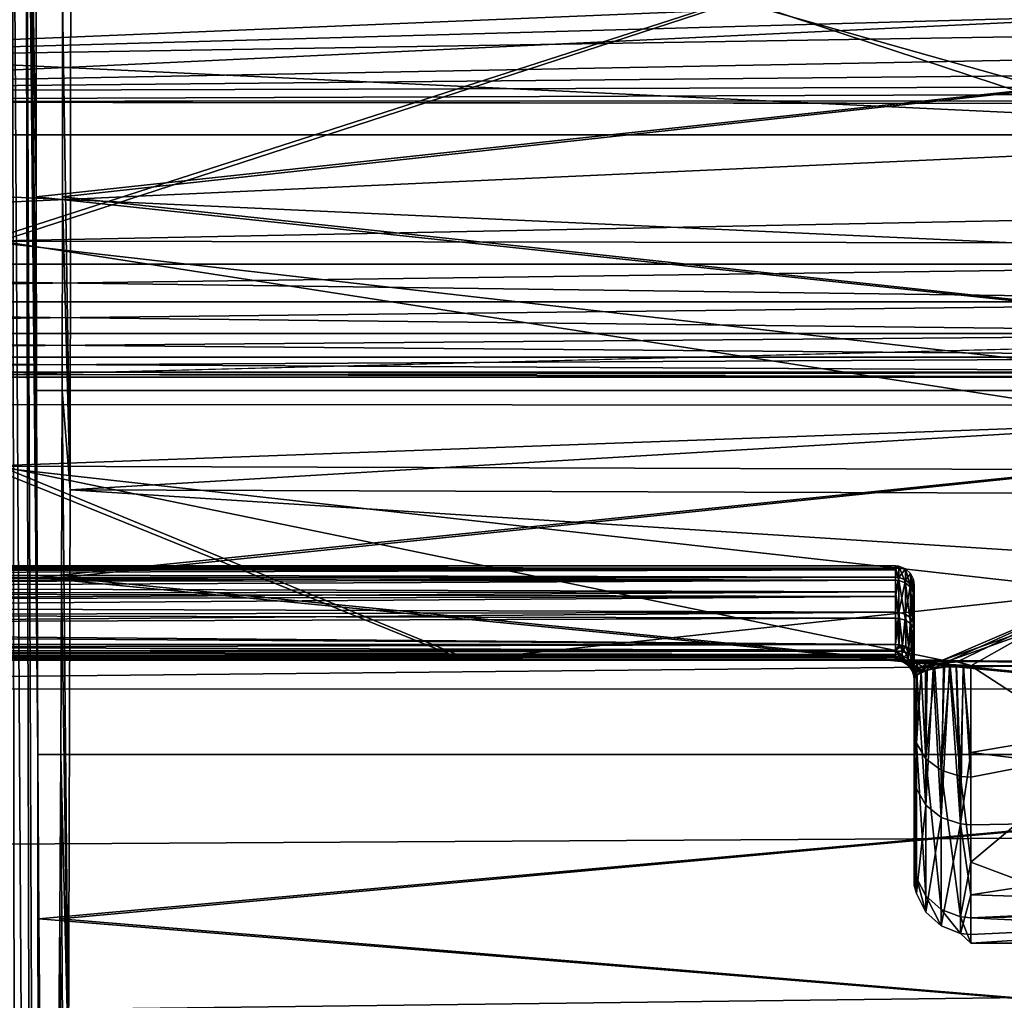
# Model space of a CAD drawing. Extents: x -183 to 183, y -433 to 13.
# Tile 443 of 656: x -133.74 to -128.52, y -5.3 to -0.1. Entities that reach past the tile are written whole.
import ezdxf

# ---------------------------------------------------------------- set-up
doc = ezdxf.new("R2010")
doc.units = 0
doc.layers.add('LAYER1', color=7, linetype='CONTINUOUS')

msp = doc.modelspace()

# ---------------------------------------------------------------- meshes
at = {"layer": 'LAYER1', "color": 3}
mesh = msp.add_polyface(dxfattribs=at)
corners = [(-138.0203, -0.5384, 36.8197), (-79.1261, -0.5978, 36.5474), (-79.9897, -0.5172, 36.4785), (-80.8174, -0.3221, 36.3043), (-81.7284, 0.0502, 35.9671), (-82.5144, 0.5515, 35.5082), (-83.16, 1.1693, 34.9368), (-83.6266, 1.8647, 34.2866), (-83.8894, 2.5711, 33.6188), (-83.976, 3.2196, 32.9987), (-84.0794, 9.1175, 27.0749), (-84.158, 13.219, 22.5723), (-133.6144, 13.219, 22.5723), (-133.6571, 8.9482, 27.464), (-133.7106, 2.9012, 33.6103), (-133.7809, 2.3159, 34.1669), (-133.9891, 1.7306, 34.7183), (-134.4182, 1.0658, 35.3387), (-135.026, 0.4796, 35.8809), (-135.7756, 0.0096, 36.313), (-136.6449, -0.3278, 36.6227), (-137.4192, -0.4893, 36.7724)]
mesh.append_faces([[corners[k] for k in face] for face in [(1, 2, 0), (0, 2, 3), (21, 3, 4), (5, 21, 4), (5, 20, 21), (5, 6, 20), (20, 6, 7), (19, 7, 8), (9, 19, 8), (9, 18, 19), (9, 17, 18), (9, 16, 17), (9, 15, 16), (9, 14, 15), (9, 10, 14), (14, 10, 13), (13, 10, 11), (12, 13, 11), (19, 20, 7), (21, 0, 3)]])
mesh = msp.add_polyface(dxfattribs=at)
corners = [(-133.6105, -14.2483, 22.1165), (-133.6129, -14.3123, 22.3918), (-133.6149, -14.406, 22.6221), (-133.6166, -14.5533, 22.8235), (-133.618, -14.7429, 22.9863), (-133.6196, -15.0756, 23.1669), (-133.6206, -15.4002, 23.2809), (-133.6273, -15.5436, 24.0545), (-133.6346, -15.7771, 24.8919), (-133.7106, 2.9012, 33.6103), (-133.6571, 8.9482, 27.464), (-133.6144, 13.219, 22.5723), (-133.5759, 13.0164, 18.1519), (-133.5513, 12.4713, 15.3304), (-133.5257, 11.1915, 12.3856), (-133.5035, 9.2289, 9.8443), (-133.4862, 6.7032, 7.8615), (-133.4749, 3.7686, 6.5583), (-133.4701, 0.6041, 6.0141), (-133.4723, -2.5972, 6.2621), (-133.4812, -5.6401, 7.2873), (-133.4964, -8.339, 9.027), (-133.5099, -9.8985, 10.5729), (-133.5309, -11.6721, 12.984), (-133.5568, -12.6865, 15.9566), (-133.5833, 8, 19), (-133.6013, 7.7274, 21.0706), (-133.6182, 6.9282, 23), (-133.6326, 5.6569, 24.6569), (-133.6386, 4.8701, 25.3468), (-133.6437, 4, 25.9282), (-133.6477, 3.0615, 26.391), (-133.6507, 2.0706, 26.7274), (-133.6524, 1.0442, 26.9316), (-133.653, 0, 27), (-133.6524, -1.0442, 26.9316), (-133.6507, -2.0706, 26.7274), (-133.6477, -3.0615, 26.391), (-133.6437, -4, 25.9282), (-133.6386, -4.8701, 25.3468), (-133.6326, -5.6569, 24.6569), (-133.6182, -6.9282, 23), (-133.6013, -7.7274, 21.0706), (-133.5833, -8, 19), (-133.5652, -7.7274, 16.9294), (-133.5484, -6.9282, 15), (-133.534, -5.6569, 13.3431), (-133.528, -4.8701, 12.6532), (-133.5229, -4, 12.0718), (-133.5189, -3.0615, 11.609), (-133.516, -2.0706, 11.2726), (-133.5142, -1.0442, 11.0684), (-133.5136, 0, 11), (-133.5142, 1.0442, 11.0684), (-133.516, 2.0706, 11.2726), (-133.5189, 3.0615, 11.609), (-133.5229, 4, 12.0718), (-133.528, 4.8701, 12.6532), (-133.534, 5.6569, 13.3431), (-133.5484, 6.9282, 15), (-133.5652, 7.7274, 16.9294)]
mesh.append_faces([[corners[k] for k in face] for face in [(1, 41, 0), (1, 2, 41), (41, 2, 3), (8, 3, 4), (7, 4, 5), (6, 7, 5), (7, 8, 4), (36, 37, 9), (35, 9, 34), (35, 36, 9), (29, 30, 10), (28, 10, 27), (28, 29, 10), (10, 11, 27), (27, 11, 26), (26, 11, 25), (25, 11, 12), (60, 12, 13), (59, 13, 14), (58, 14, 15), (57, 15, 16), (56, 16, 55), (56, 57, 16), (16, 17, 55), (55, 17, 54), (54, 17, 53), (53, 17, 18), (52, 18, 19), (51, 19, 50), (51, 52, 19), (19, 20, 50), (50, 20, 49), (49, 20, 48), (48, 20, 21), (47, 21, 46), (47, 48, 21), (21, 22, 46), (46, 22, 45), (45, 22, 23), (24, 45, 23), (24, 44, 45), (24, 43, 44), (24, 0, 43), (43, 0, 42), (42, 0, 41), (30, 31, 10), (10, 31, 9), (9, 31, 32), (33, 9, 32), (33, 34, 9), (37, 38, 9), (9, 38, 8), (8, 38, 39), (40, 8, 39), (40, 41, 8), (8, 41, 3), (52, 53, 18), (57, 58, 15), (58, 59, 14), (59, 60, 13), (60, 25, 12)]])
mesh = msp.add_polyface(dxfattribs=at)
corners = [(-84.2844, 12.4713, 15.3304), (-84.3358, 11.1915, 12.3856), (-84.3802, 9.2289, 9.8443), (-84.4148, 6.7032, 7.8615), (-84.4375, 3.7686, 6.5583), (-84.447, 0.6041, 6.0141), (-84.4427, -2.5972, 6.2621), (-84.4248, -5.6401, 7.2873), (-84.3944, -8.339, 9.027), (-133.4964, -8.339, 9.027), (-133.4812, -5.6401, 7.2873), (-133.4723, -2.5972, 6.2621), (-133.4701, 0.6041, 6.0141), (-133.4749, 3.7686, 6.5583), (-133.4862, 6.7032, 7.8615), (-133.5035, 9.2289, 9.8443), (-133.5257, 11.1915, 12.3856), (-133.5513, 12.4713, 15.3304), (-90.5, 10.1625, 10.893), (-95.7, 10.1625, 10.893), (-95.7, 8.4998, 9.1637), (-95.7, 6.5477, 7.7694), (-95.7, 4.3726, 6.7574), (-95.7, 2.0486, 6.1624), (-95.7, -0.3452, 6.0046), (-95.7, -2.7272, 6.2893), (-95.7, -5.0164, 7.0069), (-95.7, -5.3753, 7.1634), (-90.5, -5.3762, 7.1638), (-90.5, -3.1103, 6.3776), (-90.5, -0.7379, 6.021), (-90.5, 1.6595, 6.1064), (-90.5, 4.0005, 6.6308), (-90.5, 6.2052, 7.5765), (-90.5, 8.1986, 8.9112), (-90.5, 9.9128, 10.5895)]
mesh.append_faces([[corners[k] for k in face] for face in [(17, 0, 16), (16, 0, 1), (19, 1, 18), (19, 16, 1), (19, 15, 16), (19, 20, 15), (15, 20, 14), (14, 20, 21), (22, 14, 21), (22, 13, 14), (22, 23, 13), (13, 23, 12), (12, 23, 24), (11, 24, 25), (26, 11, 25), (26, 10, 11), (26, 27, 10), (10, 27, 9), (9, 27, 8), (8, 27, 7), (7, 27, 28), (29, 7, 28), (29, 6, 7), (29, 30, 6), (6, 30, 5), (5, 30, 31), (4, 31, 32), (33, 4, 32), (33, 3, 4), (33, 34, 3), (3, 34, 2), (2, 34, 35), (18, 2, 35), (18, 1, 2), (4, 5, 31), (11, 12, 24)]])
mesh = msp.add_polyface(dxfattribs=at)
corners = [(-124, -8, 19), (-133.5833, -8, 19), (-133.6013, -7.7274, 21.0706), (-133.6182, -6.9282, 23), (-133.6326, -5.6569, 24.6569), (-133.6386, -4.8701, 25.3468), (-133.6437, -4, 25.9282), (-133.6477, -3.0615, 26.391), (-133.6507, -2.0706, 26.7274), (-133.6524, -1.0442, 26.9316), (-133.653, 0, 27), (-133.6524, 1.0442, 26.9316), (-133.6507, 2.0706, 26.7274), (-133.6477, 3.0615, 26.391), (-133.6437, 4, 25.9282), (-133.6386, 4.8701, 25.3468), (-133.6326, 5.6569, 24.6569), (-133.6182, 6.9282, 23), (-133.6013, 7.7274, 21.0706), (-133.5833, 8, 19), (-124, 8, 19), (-124, 7.7274, 21.0706), (-124, 6.9282, 23), (-124, 5.6569, 24.6569), (-124, 4, 25.9282), (-124, 2.0706, 26.7274), (-124, 0, 27), (-124, -2.0706, 26.7274), (-124, -4, 25.9282), (-124, -5.6569, 24.6569), (-124, -6.9282, 23), (-124, -7.7274, 21.0706)]
mesh.append_faces([[corners[k] for k in face] for face in [(1, 2, 0), (0, 2, 31), (31, 2, 30), (30, 2, 3), (4, 30, 3), (4, 29, 30), (4, 5, 29), (29, 5, 28), (28, 5, 6), (7, 28, 6), (7, 27, 28), (7, 8, 27), (27, 8, 9), (26, 9, 10), (11, 26, 10), (11, 25, 26), (11, 12, 25), (25, 12, 13), (24, 13, 14), (15, 24, 14), (15, 23, 24), (15, 16, 23), (23, 16, 17), (22, 17, 18), (21, 18, 19), (20, 21, 19), (21, 22, 18), (22, 23, 17), (24, 25, 13), (26, 27, 9)]])
mesh = msp.add_polyface(dxfattribs=at)
corners = [(-124, 8, 19), (-133.5833, 8, 19), (-133.5652, 7.7274, 16.9294), (-133.5484, 6.9282, 15), (-133.534, 5.6569, 13.3431), (-133.528, 4.8701, 12.6532), (-133.5229, 4, 12.0718), (-133.5189, 3.0615, 11.609), (-133.516, 2.0706, 11.2726), (-133.5142, 1.0442, 11.0684), (-133.5136, 0, 11), (-133.5142, -1.0442, 11.0684), (-133.516, -2.0706, 11.2726), (-133.5189, -3.0615, 11.609), (-133.5229, -4, 12.0718), (-133.528, -4.8701, 12.6532), (-133.534, -5.6569, 13.3431), (-133.5484, -6.9282, 15), (-133.5652, -7.7274, 16.9294), (-133.5833, -8, 19), (-124, -8, 19), (-124, -7.7274, 16.9294), (-124, -6.9282, 15), (-124, -5.6569, 13.3431), (-124, -4, 12.0718), (-124, -2.0706, 11.2726), (-124, 0, 11), (-124, 2.0706, 11.2726), (-124, 4, 12.0718), (-124, 5.6569, 13.3431), (-124, 6.9282, 15), (-124, 7.7274, 16.9294)]
mesh.append_faces([[corners[k] for k in face] for face in [(0, 1, 31), (31, 1, 2), (3, 31, 2), (3, 30, 31), (3, 4, 30), (30, 4, 29), (29, 4, 5), (28, 5, 6), (7, 28, 6), (7, 27, 28), (7, 8, 27), (27, 8, 9), (26, 9, 10), (11, 26, 10), (11, 25, 26), (11, 12, 25), (25, 12, 13), (24, 13, 14), (15, 24, 14), (15, 23, 24), (15, 16, 23), (23, 16, 17), (22, 17, 21), (22, 23, 17), (17, 18, 21), (21, 18, 19), (20, 21, 19), (24, 25, 13), (26, 27, 9), (28, 29, 5)]])
mesh = msp.add_polyface(dxfattribs=at)
corners = [(-133.6346, -15.7771, 24.8919), (-133.6667, -15.984, 25.3497), (-133.7557, -16.2437, 25.7865), (-133.9161, -16.5797, 26.2242), (-134.2381, -17.12, 26.7497), (-134.7056, -17.7866, 27.2039), (-134.9609, -18.12, 27.3721), (-135.6272, -18.9283, 27.6498), (-136.444, -19.8358, 27.7723), (-136.5945, -19.9954, 27.7747), (-138.1124, -21.4978, 27.5122), (-138.1823, -0.5391, 36.8232), (-138.0203, -0.5384, 36.8197), (-137.4192, -0.4893, 36.7724), (-136.6449, -0.3278, 36.6227), (-135.7756, 0.0096, 36.313), (-135.026, 0.4796, 35.8809), (-134.4182, 1.0658, 35.3387), (-133.9891, 1.7306, 34.7183), (-133.7809, 2.3159, 34.1669), (-133.7106, 2.9012, 33.6103)]
mesh.append_faces([[corners[k] for k in face] for face in [(0, 1, 20), (20, 1, 19), (19, 1, 2), (18, 2, 3), (4, 18, 3), (4, 17, 18), (4, 5, 17), (17, 5, 16), (16, 5, 6), (7, 16, 6), (7, 15, 16), (7, 8, 15), (15, 8, 14), (14, 8, 9), (13, 9, 10), (12, 10, 11), (12, 13, 10), (13, 14, 9), (18, 19, 2)]])
mesh = msp.add_polyface(dxfattribs=at)
corners = [(-127.05, -21.0404, 22.2818), (-129.4757, -20.9009, 22.3321), (-130.6623, -20.6513, 22.4203), (-131.8012, -20.2512, 22.5611), (-132.943, -19.6435, 22.7806), (-133.9564, -18.8611, 23.0656), (-134.8109, -17.9278, 23.4114), (-135.48, -16.8718, 23.8094), (-135.9264, -15.8293, 24.2131), (-136.2137, -14.7416, 24.6418), (-136.4053, -12.5197, 25.5451), (-136.463, 1.3487, 32.1076), (-138.7676, 1.3487, 32.1076), (-143.5071, 1.0462, 31.9468), (-145.7845, 0.446, 31.6302), (-147.895, -0.5247, 31.1247), (-149.8339, -1.8597, 30.4437), (-151.5272, -3.4468, 29.654), (-154.3308, -7.0772, 27.9276), (-165.7043, -27.452, 20.1787), (-167.5624, -31.6781, 18.9452), (-172.1877, -44.3194, 15.9239), (-175.6574, -57.489, 13.7124), (-176.0064, -59.1571, 13.4916), (-178.3225, -73.5947, 12.0579), (-179.5887, -88.2146, 11.3086), (-180.2923, -117.526, 10.992), (-177.8181, -117.526, 10.992), (-171.0494, -98.6338, 11.077), (-161.059, -82.466, 11.5334), (-148.1684, -68.7648, 12.4573), (-132.5752, -57.4747, 13.7158), (-112.7364, -47.8908, 15.2364), (-90.1942, -40.9717, 16.6319), (-65.232, -36.4138, 17.7003), (-38.0146, -33.7353, 18.3866), (0, -32.4706, 18.7269), (38.0147, -33.7342, 18.3877), (63.9334, -36.2405, 17.7434), (87.8191, -40.4201, 16.7546), (109.9258, -46.8359, 15.4326), (129.536, -55.7204, 13.9599), (132.5702, -57.4717, 13.7162), (146.3838, -67.2389, 12.5986), (160.253, -81.4341, 11.5829), (170.9174, -98.3621, 11.0806), (177.8181, -117.526, 10.992), (180.2924, -117.526, 10.992), (179.5715, -87.9242, 11.3181), (176.0065, -59.1572, 13.4925), (175.6569, -57.4865, 13.7127), (172.1768, -44.2845, 15.9309), (167.5354, -31.6139, 18.9631), (165.7, -27.4425, 20.1816), (154.3307, -7.0776, 27.9287), (151.5271, -3.4467, 29.654), (149.8339, -1.8597, 30.4437), (147.895, -0.5249, 31.125), (145.7847, 0.4459, 31.6302), (143.5074, 1.0461, 31.9468), (138.7676, 1.3705, 32.1192), (136.463, 1.3705, 32.1192), (136.4053, -12.5203, 25.5466), (136.2137, -14.7416, 24.6418), (135.9264, -15.8293, 24.2131), (135.48, -16.8725, 23.8111), (134.8109, -17.9278, 23.4114), (133.9564, -18.8611, 23.0656), (132.943, -19.6435, 22.7806), (131.8012, -20.2519, 22.563), (130.6623, -20.6513, 22.4203), (129.4757, -20.9009, 22.3321), (127.05, -21.0411, 22.2837), (0, -21.0406, 22.2829)]
mesh.append_faces([[corners[k] for k in face] for face in [(73, 0, 19), (53, 19, 36), (37, 53, 36), (37, 38, 53), (53, 38, 39), (40, 53, 39), (40, 41, 53), (53, 41, 42), (50, 42, 43), (44, 50, 43), (44, 45, 50), (50, 45, 46), (49, 46, 48), (49, 50, 46), (0, 1, 19), (19, 1, 2), (3, 19, 2), (3, 4, 19), (19, 4, 5), (6, 19, 5), (6, 7, 19), (19, 7, 18), (18, 7, 17), (17, 7, 16), (16, 7, 8), (15, 8, 14), (15, 16, 8), (14, 8, 13), (13, 8, 9), (12, 9, 10), (11, 12, 10), (12, 13, 9), (20, 31, 19), (20, 21, 31), (31, 21, 22), (30, 22, 29), (30, 31, 22), (23, 27, 22), (23, 24, 27), (27, 24, 25), (26, 27, 25), (27, 28, 22), (22, 28, 29), (31, 32, 19), (19, 32, 33), (34, 19, 33), (34, 35, 19), (19, 35, 36), (46, 47, 48), (51, 52, 50), (50, 52, 53), (42, 50, 53), (54, 65, 53), (54, 55, 65), (65, 55, 64), (64, 55, 56), (57, 64, 56), (57, 58, 64), (64, 58, 59), (63, 59, 60), (62, 60, 61), (62, 63, 60), (63, 64, 59), (65, 66, 53), (53, 66, 67), (68, 53, 67), (68, 69, 53), (53, 69, 70), (71, 53, 70), (71, 72, 53), (53, 72, 73), (19, 53, 73)]])
mesh = msp.add_polyface(dxfattribs=at)
corners = [(-126, -1.4, 22.2078), (-141, -1.4, 22.2078), (-141, -0.7151, 22.4262), (-141, 0, 22.5), (-141, 0.7151, 22.4262), (-141, 1.4, 22.2078), (-126, 1.4, 22.2078), (-126, 0.7151, 22.4262), (-126, 0, 22.5), (-126, -0.7151, 22.4262)]
mesh.append_faces([[corners[k] for k in face] for face in [(0, 1, 9), (9, 1, 2), (3, 9, 2), (3, 8, 9), (3, 4, 8), (8, 4, 7), (7, 4, 6), (6, 4, 5)]])
mesh = msp.add_polyface(dxfattribs=at)
corners = [(-141, -1.4, 15.7922), (-126, -1.4, 15.7922), (-126, -0.7151, 15.5738), (-126, 0, 15.5), (-126, 0.7151, 15.5738), (-126, 1.4, 15.7922), (-141, 1.4, 15.7922), (-141, 0.7151, 15.5738), (-141, 0, 15.5), (-141, -0.7151, 15.5738)]
mesh.append_faces([[corners[k] for k in face] for face in [(0, 1, 9), (9, 1, 2), (3, 9, 2), (3, 8, 9), (3, 4, 8), (8, 4, 7), (7, 4, 6), (6, 4, 5)]])
mesh = msp.add_polyface(dxfattribs=at)
corners = [(-133.9144, -3.5, 22.5707), (-131.3826, -3.5, 22.5707), (-128.8508, -3.5, 22.5707), (-128.8114, -3.502, 22.5688), (-128.7728, -3.5078, 22.5631), (-128.7, -3.5294, 22.5416), (-128.7, -4.1201, 21.8328), (-128.7, -4.5705, 21.0275), (-128.7, -4.8652, 20.1532), (-128.7, -5, 19), (-128.7, -4.9532, 18.3178), (-128.7, -4.7435, 17.4192), (-128.7, -4.3723, 16.5745), (-128.7, -3.9899, 15.9866), (-128.7, -3.5289, 15.4579), (-128.7728, -3.5076, 15.4367), (-128.8115, -3.5019, 15.4312), (-128.8508, -3.5, 15.4293), (-131.3515, -3.5, 15.4293), (-133.8522, -3.5, 15.4293), (-133.8454, -2.4711, 14.6533), (-133.8412, -1.278, 14.1661), (-133.8397, 0, 14), (-129.9199, 0, 14), (-126, 0, 14), (-126, -1.2917, 14.1697), (-126, -2.4958, 14.6674), (-126, -3.5304, 15.4593), (-126, -4.3253, 16.4916), (-126, -4.8265, 17.6942), (-126, -5, 18.9854), (-126, -4.834, 20.2777), (-127, -4.834, 20.2777), (-128, -4.834, 20.2777), (-128, -3.9837, 21.587), (-128, -3.1334, 22.8964), (-127, -3.1334, 22.8964), (-126, -3.1334, 22.8964), (-126, -2.1817, 23.4989), (-126, -1.1192, 23.8731), (-126, 0, 24), (-129.9634, 0, 24), (-133.9269, 0, 24), (-133.9254, -1.278, 23.8339), (-133.9212, -2.4711, 23.3467)]
mesh.append_faces([[corners[k] for k in face] for face in [(0, 1, 44), (44, 1, 35), (38, 35, 36), (37, 38, 36), (1, 2, 35), (35, 2, 3), (4, 35, 3), (4, 5, 35), (35, 5, 34), (34, 5, 6), (7, 34, 6), (7, 33, 34), (7, 8, 33), (33, 8, 32), (32, 8, 30), (31, 32, 30), (8, 9, 30), (30, 9, 29), (29, 9, 10), (11, 29, 10), (11, 28, 29), (11, 12, 28), (28, 12, 13), (27, 13, 14), (15, 27, 14), (15, 16, 27), (27, 16, 26), (26, 16, 17), (20, 17, 18), (19, 20, 18), (17, 20, 26), (26, 20, 21), (25, 21, 23), (24, 25, 23), (21, 22, 23), (25, 26, 21), (27, 28, 13), (40, 41, 39), (39, 41, 43), (38, 43, 44), (35, 38, 44), (41, 42, 43), (43, 38, 39)]])
mesh = msp.add_polyface(dxfattribs=at)
corners = [(0, -117.8713, 17.9971), (-91.9552, -117.6277, 17.4723), (-92.0425, -117.6277, 17.4713), (-182.8517, -117.7686, 15.9885), (-182.8504, -117.5258, 15.9885), (-182.3283, -91.319, 16.2319), (-182.1598, -88.0987, 16.3301), (-181.3621, -77.8109, 16.8163), (-179.5547, -64.3706, 17.9633), (-178.5092, -58.8884, 18.6379), (-176.6302, -50.9791, 19.8588), (-172.3115, -37.6167, 22.6854), (-169.0051, -29.7543, 24.8583), (-166.3219, -24.2617, 26.6249), (-159.0835, -11.9448, 31.4025), (-156.2464, -7.9906, 33.1926), (-154.1559, -5.6837, 34.2963), (-150.6957, -2.9719, 35.6418), (-148.2742, -1.7653, 36.2524), (-145.3105, -0.9068, 36.6829), (-139.9953, -0.5399, 36.8364), (-138.1823, -0.5391, 36.8232), (-138.1124, -21.4978, 27.5122), (-79.2571, -21.3737, 27.5772), (-78.9767, -0.6026, 36.5468), (0, -0.6647, 36.3909), (0, -15.3966, 29.8675), (0, -30.0295, 25.0313), (0, -59.1431, 19.4787), (0, -88.2806, 17.7855), (-91.539, -88.2101, 17.2979), (-89.5885, -59.0594, 19.0926), (-84.6774, -29.9118, 24.8543)]
mesh.append_faces([[corners[k] for k in face] for face in [(29, 0, 30), (31, 30, 8), (9, 31, 8), (9, 10, 31), (31, 10, 11), (32, 11, 12), (22, 12, 13), (14, 22, 13), (14, 21, 22), (14, 15, 21), (21, 15, 20), (20, 15, 16), (19, 16, 17), (18, 19, 17), (0, 1, 30), (30, 1, 2), (6, 2, 5), (6, 30, 2), (6, 7, 30), (30, 7, 8), (3, 4, 2), (2, 4, 5), (19, 20, 16), (12, 22, 32), (32, 22, 23), (27, 23, 26), (27, 32, 23), (27, 28, 32), (32, 28, 31), (11, 32, 31), (25, 26, 24), (24, 26, 23), (28, 29, 31), (31, 29, 30)]])
mesh = msp.add_polyface(dxfattribs=at)
corners = [(0, -0.6647, 36.3909), (-78.9767, -0.6026, 36.5468), (-79.1261, -0.5978, 36.5474), (-138.0203, -0.5384, 36.8197), (-138.1823, -0.5391, 36.8232), (-139.9953, -0.5399, 36.8364), (-139.9902, -2.1415, 38.2592), (0, -2.2273, 37.8524)]
mesh.append_faces([[corners[k] for k in face] for face in [(0, 1, 7), (7, 1, 6), (6, 1, 4), (5, 6, 4), (1, 2, 4), (4, 2, 3)]])
mesh = msp.add_polyface(dxfattribs=at)
corners = [(-126, -1.4, 15.7922), (-141, -1.4, 15.7922), (-141, -1.5999, 15.9086), (-141, -1.7677, 16.0679), (-141, -1.8944, 16.2614), (-141, -1.9732, 16.4789), (-141, -2, 16.7087), (-126, -2, 16.7087), (-126, -1.9732, 16.4789), (-126, -1.8944, 16.2614), (-126, -1.7677, 16.0679), (-126, -1.5999, 15.9086)]
mesh.append_faces([[corners[k] for k in face] for face in [(0, 1, 11), (11, 1, 2), (3, 11, 2), (3, 10, 11), (3, 4, 10), (10, 4, 9), (9, 4, 5), (8, 5, 7), (8, 9, 5), (5, 6, 7)]])
mesh = msp.add_polyface(dxfattribs=at)
corners = [(-126, -2, 21.2913), (-141, -2, 21.2913), (-141, -1.9732, 21.5211), (-141, -1.8944, 21.7386), (-141, -1.7677, 21.9321), (-141, -1.5999, 22.0914), (-141, -1.4, 22.2078), (-126, -1.4, 22.2078), (-126, -1.5999, 22.0914), (-126, -1.7677, 21.9321), (-126, -1.8944, 21.7386), (-126, -1.9732, 21.5211)]
mesh.append_faces([[corners[k] for k in face] for face in [(0, 1, 11), (11, 1, 2), (3, 11, 2), (3, 10, 11), (3, 4, 10), (10, 4, 9), (9, 4, 5), (8, 5, 7), (8, 9, 5), (5, 6, 7)]])
mesh = msp.add_polyface(dxfattribs=at)
corners = [(-126, -2, 16.7087), (-141, -2, 16.7087), (-141, -2, 21.2913), (-126, -2, 21.2913)]
mesh.append_faces([[corners[k] for k in face] for face in [(0, 1, 3), (3, 1, 2)]])
mesh = msp.add_polyface(dxfattribs=at)
corners = [(0, -2.2273, 37.8524), (-139.9902, -2.1415, 38.2592), (-139.9845, -3.6491, 39.396), (-139.9827, -4.5101, 39.7884), (-139.9819, -5.4295, 40.0128), (-139.982, -6.3753, 40.0524), (-139.9829, -7.3111, 39.9129), (-139.9865, -9.0721, 39.2316), (0, -9.1343, 38.9894), (0, -7.3571, 39.6281), (0, -6.4182, 39.7458), (0, -5.4736, 39.6839), (0, -4.5595, 39.4375), (0, -3.7079, 39.0247)]
mesh.append_faces([[corners[k] for k in face] for face in [(1, 2, 0), (0, 2, 13), (13, 2, 3), (4, 13, 3), (4, 12, 13), (4, 11, 12), (4, 5, 11), (11, 5, 6), (10, 6, 9), (10, 11, 6), (6, 7, 9), (9, 7, 8)]])
mesh = msp.add_polyface(dxfattribs=at)
corners = [(-140.95, -3.4167, 18.1878), (-129.1, -3.4167, 18.1878), (-129.1, -3.2774, 18.3088), (-129.1, -3.1626, 18.4533), (-129.1, -3.0765, 18.6165), (-129.1, -3.0217, 18.7927), (-129.1, -3.0003, 18.976), (-129.1, -3.0129, 19.1601), (-129.1, -3.0591, 19.3388), (-129.1, -3.1374, 19.5059), (-129.1, -3.2451, 19.6558), (-129.1, -3.4167, 19.8122), (-140.95, -3.4167, 19.8122), (-140.95, -3.3399, 19.7511), (-140.95, -3.2694, 19.6828), (-140.95, -3.206, 19.6079), (-140.95, -3.1502, 19.5272), (-140.95, -3.1027, 19.4413), (-140.95, -3.0637, 19.3513), (-140.95, -3.0338, 19.2578), (-140.95, -3.0132, 19.1619), (-140.95, -3.0021, 19.0644), (-140.95, -3.0006, 18.9662), (-140.95, -3.0087, 18.8684), (-140.95, -3.0264, 18.7719), (-140.95, -3.0534, 18.6776), (-140.95, -3.0896, 18.5863), (-140.95, -3.1345, 18.4991), (-140.95, -3.1878, 18.4167), (-140.95, -3.2489, 18.3399), (-140.95, -3.3172, 18.2694)]
mesh.append_faces([[corners[k] for k in face] for face in [(0, 1, 30), (30, 1, 2), (29, 2, 3), (28, 3, 27), (28, 29, 3), (3, 4, 27), (27, 4, 26), (26, 4, 25), (25, 4, 5), (24, 5, 23), (24, 25, 5), (5, 6, 23), (23, 6, 22), (22, 6, 21), (21, 6, 7), (20, 7, 19), (20, 21, 7), (7, 8, 19), (19, 8, 18), (18, 8, 17), (17, 8, 9), (16, 9, 15), (16, 17, 9), (9, 10, 15), (15, 10, 14), (14, 10, 13), (13, 10, 11), (12, 13, 11), (29, 30, 2)]])
mesh = msp.add_polyface(dxfattribs=at)
corners = [(-129, -3.475, 19.731), (-129.0019, -3.4636, 19.7469), (-129.0076, -3.4527, 19.7621), (-129.0169, -3.4426, 19.7761), (-129.0293, -3.4338, 19.7884), (-129.0444, -3.4265, 19.7985), (-129.0617, -3.4211, 19.806), (-129.0805, -3.4178, 19.8107), (-129.1, -3.4167, 19.8122), (-129.1, -3.2451, 19.6558), (-129.1, -3.1374, 19.5059), (-129.1, -3.0591, 19.3388), (-129.1, -3.0129, 19.1601), (-129.1, -3.0003, 18.976), (-129.1, -3.0217, 18.7927), (-129.1, -3.0765, 18.6165), (-129.1, -3.1626, 18.4533), (-129.1, -3.2774, 18.3088), (-129.1, -3.4167, 18.1878), (-129.0805, -3.4178, 18.1893), (-129.0617, -3.4211, 18.194), (-129.0444, -3.4265, 18.2015), (-129.0293, -3.4338, 18.2116), (-129.0169, -3.4426, 18.2239), (-129.0076, -3.4527, 18.2379), (-129.0019, -3.4636, 18.2531), (-129, -3.475, 18.269), (-129, -3.3496, 18.3779), (-129, -3.2464, 18.508), (-129, -3.1688, 18.6549), (-129, -3.1195, 18.8135), (-129, -3.1003, 18.9784), (-129, -3.1116, 19.1441), (-129, -3.1532, 19.3049), (-129, -3.2237, 19.4553), (-129, -3.3205, 19.5902), (-129.0816, -3.2463, 19.6547), (-129.0474, -3.2564, 19.646), (-129.0202, -3.2751, 19.6297), (-129.0038, -3.2999, 19.6082), (-129.0816, -3.0607, 19.3382), (-129.0474, -3.0732, 19.3337), (-129.0202, -3.0965, 19.3253), (-129.0038, -3.1275, 19.3142), (-129.0816, -3.002, 18.9761), (-129.0474, -3.0153, 18.9764), (-129.0202, -3.04, 18.977), (-129.0038, -3.0729, 18.9778), (-129.0816, -3.078, 18.6172), (-129.0474, -3.0903, 18.6223), (-129.0202, -3.1132, 18.6317), (-129.0038, -3.1435, 18.6444), (-129.0816, -3.2786, 18.31), (-129.0474, -3.2882, 18.3191), (-129.0202, -3.3061, 18.3362), (-129.0038, -3.3298, 18.359)]
mesh.append_faces([[corners[k] for k in face] for face in [(0, 1, 35), (35, 1, 39), (34, 39, 43), (33, 43, 32), (33, 34, 43), (1, 2, 39), (39, 2, 38), (43, 38, 42), (47, 42, 46), (51, 46, 50), (55, 50, 54), (24, 54, 23), (24, 55, 54), (24, 25, 55), (55, 25, 27), (28, 55, 27), (28, 51, 55), (28, 29, 51), (51, 29, 30), (47, 30, 31), (32, 47, 31), (32, 43, 47), (47, 43, 42), (2, 3, 38), (38, 3, 4), (37, 4, 5), (6, 37, 5), (6, 36, 37), (6, 7, 36), (36, 7, 8), (9, 36, 8), (9, 10, 36), (36, 10, 40), (41, 40, 45), (46, 45, 50), (46, 41, 45), (46, 42, 41), (41, 42, 37), (36, 41, 37), (36, 40, 41), (10, 11, 40), (40, 11, 12), (44, 12, 13), (14, 44, 13), (14, 48, 44), (14, 15, 48), (48, 15, 16), (52, 16, 17), (19, 17, 18), (19, 52, 17), (19, 20, 52), (52, 20, 53), (48, 53, 49), (44, 49, 45), (40, 44, 45), (40, 12, 44), (20, 21, 53), (53, 21, 22), (54, 22, 23), (54, 53, 22), (54, 49, 53), (54, 50, 49), (49, 50, 45), (25, 26, 27), (34, 35, 39), (42, 38, 37), (37, 38, 4), (39, 38, 43), (30, 47, 51), (51, 47, 46), (48, 49, 44), (51, 50, 55), (16, 52, 48), (48, 52, 53)]])
mesh = msp.add_polyface(dxfattribs=at)
corners = [(-129, -3.6021, 15.9809), (-129, -4.11, 16.7201), (-129, -4.4589, 17.5141), (-129, -4.656, 18.3587), (-129, -4.6946, 19.2252), (-129, -4.5733, 20.084), (-129, -4.2962, 20.9059), (-129, -3.8729, 21.6628), (-129, -3.6, 22.0216), (-129, -3.6, 19.9747), (-129, -3.5942, 19.916), (-129, -3.5771, 19.8596), (-129, -3.5512, 19.8107), (-129, -3.5168, 19.7673), (-129, -3.475, 19.731), (-129, -3.3205, 19.5902), (-129, -3.2237, 19.4553), (-129, -3.1532, 19.3049), (-129, -3.1116, 19.1441), (-129, -3.1003, 18.9784), (-129, -3.1195, 18.8135), (-129, -3.1688, 18.6549), (-129, -3.2464, 18.508), (-129, -3.3496, 18.3779), (-129, -3.475, 18.269), (-129, -3.5193, 18.2301), (-129, -3.5551, 18.1833), (-129, -3.5744, 18.1465), (-129, -3.5885, 18.1074), (-129, -3.5971, 18.0668), (-129, -3.6, 18.0253)]
mesh.append_faces([[corners[k] for k in face] for face in [(1, 2, 0), (0, 2, 30), (30, 2, 29), (29, 2, 28), (28, 2, 27), (27, 2, 26), (26, 2, 25), (25, 2, 24), (24, 2, 10), (11, 24, 10), (11, 12, 24), (24, 12, 13), (14, 24, 13), (14, 23, 24), (14, 15, 23), (23, 15, 22), (22, 15, 16), (21, 16, 17), (20, 17, 18), (19, 20, 18), (3, 5, 2), (3, 4, 5), (5, 6, 2), (2, 6, 10), (10, 6, 9), (9, 6, 7), (8, 9, 7), (20, 21, 17), (21, 22, 16)]])
mesh = msp.add_polyface(dxfattribs=at)
corners = [(-140.95, -3.5, 18.0253), (-129.1, -3.5, 18.0253), (-129.1, -3.4981, 18.053), (-129.1, -3.4924, 18.0801), (-129.1, -3.483, 18.1061), (-129.1, -3.47, 18.1306), (-129.1, -3.4462, 18.1618), (-129.1, -3.4167, 18.1878), (-140.95, -3.4167, 18.1878), (-140.95, -3.4515, 18.1558), (-140.95, -3.4778, 18.1165), (-140.95, -3.4943, 18.0722)]
mesh.append_faces([[corners[k] for k in face] for face in [(1, 2, 0), (0, 2, 11), (11, 2, 3), (4, 11, 3), (4, 10, 11), (4, 5, 10), (10, 5, 9), (9, 5, 6), (8, 6, 7), (8, 9, 6)]])
mesh = msp.add_polyface(dxfattribs=at)
corners = [(-140.95, -3.4167, 19.8122), (-129.1, -3.4167, 19.8122), (-129.1, -3.4515, 19.8442), (-129.1, -3.478, 19.8834), (-129.1, -3.4944, 19.9277), (-129.1, -3.5, 19.9747), (-140.95, -3.5, 19.9747), (-140.95, -3.4981, 19.9473), (-140.95, -3.4925, 19.9205), (-140.95, -3.4831, 19.8947), (-140.95, -3.4704, 19.8704), (-140.95, -3.4464, 19.8386)]
mesh.append_faces([[corners[k] for k in face] for face in [(0, 1, 11), (11, 1, 2), (10, 2, 3), (9, 3, 4), (8, 4, 7), (8, 9, 4), (4, 5, 7), (7, 5, 6), (9, 10, 3), (10, 11, 2)]])
mesh = msp.add_polyface(dxfattribs=at)
corners = [(-129, -3.475, 18.269), (-129.0019, -3.4636, 18.2531), (-129.0076, -3.4527, 18.2379), (-129.0169, -3.4426, 18.2239), (-129.0293, -3.4338, 18.2116), (-129.0444, -3.4265, 18.2015), (-129.0617, -3.4211, 18.194), (-129.0805, -3.4178, 18.1893), (-129.1, -3.4167, 18.1878), (-129.1, -3.4462, 18.1618), (-129.1, -3.47, 18.1306), (-129.1, -3.483, 18.1061), (-129.1, -3.4924, 18.0801), (-129.1, -3.4981, 18.053), (-129.1, -3.5, 18.0253), (-129.0805, -3.5019, 18.0253), (-129.0617, -3.5076, 18.0253), (-129.0444, -3.5169, 18.0253), (-129.0293, -3.5293, 18.0253), (-129.0169, -3.5444, 18.0253), (-129.0076, -3.5617, 18.0253), (-129.0019, -3.5805, 18.0253), (-129, -3.6, 18.0253), (-129, -3.5971, 18.0668), (-129, -3.5885, 18.1074), (-129, -3.5744, 18.1465), (-129, -3.5551, 18.1833), (-129, -3.5193, 18.2301), (-129.0639, -3.4246, 18.1903), (-129.0326, -3.4363, 18.2058), (-129.0105, -3.4539, 18.2292), (-129.0004, -3.4752, 18.2574), (-129.0639, -3.4758, 18.1342), (-129.0326, -3.4922, 18.1443), (-129.0105, -3.5172, 18.1598), (-129.0004, -3.5472, 18.1784), (-129.0639, -3.5032, 18.0633), (-129.0326, -3.5222, 18.0669), (-129.0105, -3.5511, 18.0723), (-129.0004, -3.5858, 18.0788)]
mesh.append_faces([[corners[k] for k in face] for face in [(27, 0, 31), (35, 31, 30), (34, 30, 29), (33, 29, 28), (32, 28, 9), (10, 32, 9), (10, 11, 32), (32, 11, 36), (37, 36, 17), (18, 37, 17), (18, 19, 37), (37, 19, 38), (33, 38, 34), (29, 33, 34), (2, 30, 1), (2, 3, 30), (30, 3, 29), (29, 3, 4), (5, 29, 4), (5, 28, 29), (5, 6, 28), (28, 6, 7), (9, 7, 8), (9, 28, 7), (11, 12, 36), (36, 12, 13), (15, 13, 14), (15, 36, 13), (15, 16, 36), (36, 16, 17), (19, 20, 38), (38, 20, 21), (39, 21, 23), (24, 39, 23), (24, 25, 39), (39, 25, 35), (34, 35, 30), (34, 39, 35), (34, 38, 39), (39, 38, 21), (21, 22, 23), (25, 26, 35), (35, 26, 27), (31, 35, 27), (0, 1, 31), (31, 1, 30), (28, 32, 33), (33, 32, 37), (38, 33, 37), (36, 37, 32)]])
mesh = msp.add_polyface(dxfattribs=at)
corners = [(-129, -3.6, 19.9747), (-129.0019, -3.5805, 19.9747), (-129.0076, -3.5617, 19.9747), (-129.0169, -3.5444, 19.9747), (-129.0293, -3.5293, 19.9747), (-129.0444, -3.5169, 19.9747), (-129.0617, -3.5076, 19.9747), (-129.0805, -3.5019, 19.9747), (-129.1, -3.5, 19.9747), (-129.1, -3.4944, 19.9277), (-129.1, -3.478, 19.8834), (-129.1, -3.4515, 19.8442), (-129.1, -3.4167, 19.8122), (-129.0805, -3.4178, 19.8107), (-129.0617, -3.4211, 19.806), (-129.0444, -3.4265, 19.7985), (-129.0293, -3.4338, 19.7884), (-129.0169, -3.4426, 19.7761), (-129.0076, -3.4527, 19.7621), (-129.0019, -3.4636, 19.7469), (-129, -3.475, 19.731), (-129, -3.5168, 19.7673), (-129, -3.5512, 19.8107), (-129, -3.5771, 19.8596), (-129, -3.5942, 19.916), (-129.0639, -3.5067, 19.9697), (-129.0326, -3.526, 19.9692), (-129.0105, -3.5554, 19.9685), (-129.0004, -3.5907, 19.9677), (-129.0639, -3.4909, 19.8954), (-129.0326, -3.5088, 19.888), (-129.0105, -3.5359, 19.8767), (-129.0004, -3.5685, 19.8631), (-129.0639, -3.4494, 19.8318), (-129.0326, -3.4634, 19.8184), (-129.0105, -3.4846, 19.7981), (-129.0004, -3.5101, 19.7737)]
mesh.append_faces([[corners[k] for k in face] for face in [(24, 0, 28), (32, 28, 27), (31, 27, 26), (30, 26, 25), (29, 25, 9), (10, 29, 9), (10, 11, 29), (29, 11, 33), (34, 33, 15), (16, 34, 15), (16, 17, 34), (34, 17, 35), (30, 35, 31), (26, 30, 31), (2, 27, 1), (2, 3, 27), (27, 3, 26), (26, 3, 4), (5, 26, 4), (5, 25, 26), (5, 6, 25), (25, 6, 7), (9, 7, 8), (9, 25, 7), (12, 13, 11), (11, 13, 33), (33, 13, 14), (15, 33, 14), (17, 18, 35), (35, 18, 19), (36, 19, 20), (21, 36, 20), (21, 22, 36), (36, 22, 32), (31, 32, 27), (31, 36, 32), (31, 35, 36), (36, 35, 19), (22, 23, 32), (32, 23, 24), (28, 32, 24), (0, 1, 28), (28, 1, 27), (25, 29, 30), (30, 29, 34), (35, 30, 34), (33, 34, 29)]])
mesh = msp.add_polyface(dxfattribs=at)
corners = [(-133.8522, -3.5, 15.4293), (-131.3515, -3.5, 15.4293), (-128.8508, -3.5, 15.4293), (-128.9127, -3.5, 15.4779), (-128.9664, -3.5, 15.5355), (-129.011, -3.5, 15.6006), (-129.0456, -3.5, 15.6715), (-129.086, -3.5, 15.8235), (-129.1, -3.5, 15.9809), (-129.1, -3.5, 18.0253), (-140.95, -3.5, 18.0253), (-140.9501, -3.5, 16.4171), (-140.3, -3.5, 15.4293)]
mesh.append_faces([[corners[k] for k in face] for face in [(6, 7, 1), (5, 1, 4), (5, 6, 1), (2, 3, 1), (1, 3, 4), (7, 8, 1), (1, 8, 0), (0, 8, 11), (12, 0, 11), (8, 9, 11), (11, 9, 10)]])
mesh = msp.add_polyface(dxfattribs=at)
corners = [(-140.3, -3.5, 22.5707), (-140.95, -3.5, 21.583), (-140.95, -3.5, 19.9747), (-129.1, -3.5, 19.9747), (-129.1, -3.5, 22.0216), (-129.0856, -3.5, 22.1782), (-129.0446, -3.5, 22.3298), (-129.0099, -3.5, 22.4003), (-128.9656, -3.5, 22.4651), (-128.9124, -3.5, 22.5224), (-128.8508, -3.5, 22.5707), (-131.3826, -3.5, 22.5707), (-133.9144, -3.5, 22.5707)]
mesh.append_faces([[corners[k] for k in face] for face in [(0, 1, 12), (12, 1, 4), (11, 4, 5), (6, 11, 5), (6, 7, 11), (11, 7, 8), (9, 11, 8), (9, 10, 11), (2, 3, 1), (1, 3, 4), (11, 12, 4)]])
mesh = msp.add_polyface(dxfattribs=at)
corners = [(-128.7, -3.5294, 22.5416), (-128.7728, -3.5078, 22.5631), (-128.8114, -3.502, 22.5688), (-128.8508, -3.5, 22.5707), (-128.9124, -3.5, 22.5224), (-128.9656, -3.5, 22.4651), (-129.0099, -3.5, 22.4003), (-129.0446, -3.5, 22.3298), (-129.0856, -3.5, 22.1782), (-129.1, -3.5, 22.0216), (-129.0807, -3.5022, 22.0216), (-129.0623, -3.5083, 22.0216), (-129.0454, -3.5179, 22.0216), (-129.0304, -3.5304, 22.0216), (-129.0179, -3.5454, 22.0216), (-129.0083, -3.5623, 22.0216), (-129.0022, -3.5807, 22.0216), (-129, -3.6, 22.0216), (-128.9841, -3.5763, 22.195), (-128.9632, -3.5645, 22.2822), (-128.9327, -3.5535, 22.3635), (-128.8919, -3.5439, 22.4347), (-128.8399, -3.5362, 22.4911), (-128.8096, -3.5334, 22.5124), (-128.7762, -3.5312, 22.5282), (-128.7397, -3.5299, 22.5382), (-128.9243, -3.5376, 22.392), (-128.9732, -3.5522, 22.2689), (-128.9909, -3.5613, 22.1883), (-129.0002, -3.5706, 22.1055), (-129.0213, -3.5039, 22.3122), (-129.023, -3.5218, 22.1802), (-128.9844, -3.5152, 22.3346), (-128.914, -3.508, 22.469), (-129.0074, -3.5538, 22.1033), (-128.9994, -3.5467, 22.1845), (-128.9832, -3.5398, 22.2643), (-128.9579, -3.533, 22.3412), (-128.8697, -3.5197, 22.484)]
mesh.append_faces([[corners[k] for k in face] for face in [(25, 0, 38), (24, 38, 23), (24, 25, 38), (5, 30, 2), (4, 2, 3), (4, 5, 2), (5, 6, 30), (30, 6, 7), (8, 30, 7), (8, 11, 30), (8, 10, 11), (8, 9, 10), (11, 12, 30), (30, 12, 31), (32, 31, 36), (37, 36, 26), (38, 26, 22), (23, 38, 22), (12, 13, 31), (31, 13, 14), (34, 14, 15), (29, 15, 16), (17, 29, 16), (17, 18, 29), (29, 18, 28), (34, 28, 35), (31, 35, 36), (31, 34, 35), (31, 14, 34), (18, 19, 28), (28, 19, 27), (35, 27, 36), (35, 28, 27), (19, 20, 27), (27, 20, 26), (36, 27, 26), (20, 21, 26), (26, 21, 22), (1, 33, 38), (0, 1, 38), (15, 29, 34), (34, 29, 28), (31, 32, 30), (30, 32, 33), (2, 33, 1), (2, 30, 33), (33, 32, 38), (38, 32, 37), (26, 38, 37), (36, 37, 32)]])
mesh = msp.add_polyface(dxfattribs=at)
corners = [(-128.8508, -3.5, 15.4293), (-128.8115, -3.5019, 15.4312), (-128.7728, -3.5076, 15.4367), (-128.7, -3.5289, 15.4579), (-128.7403, -3.5297, 15.4625), (-128.778, -3.5315, 15.4752), (-128.8129, -3.5342, 15.4948), (-128.8448, -3.5376, 15.5204), (-128.8994, -3.5462, 15.5846), (-128.9404, -3.5561, 15.659), (-128.9865, -3.5784, 15.8169), (-128.997, -3.5878, 15.8992), (-128.9993, -3.592, 15.9407), (-129, -3.6021, 15.9809), (-129.0016, -3.5823, 15.9809), (-129.0071, -3.5632, 15.9809), (-129.0162, -3.5455, 15.9809), (-129.0286, -3.53, 15.9809), (-129.0439, -3.5174, 15.9809), (-129.0613, -3.508, 15.9809), (-129.0803, -3.502, 15.9809), (-129.1, -3.5, 15.9809), (-129.086, -3.5, 15.8235), (-129.0456, -3.5, 15.6715), (-129.011, -3.5, 15.6006), (-128.9664, -3.5, 15.5355), (-128.9127, -3.5, 15.4779), (-129.0237, -3.504, 15.6951), (-128.9181, -3.5099, 15.5421), (-128.985, -3.5154, 15.6672), (-129.0233, -3.5223, 15.8221), (-128.8563, -3.5212, 15.5073), (-128.9588, -3.5332, 15.6611), (-128.9998, -3.5469, 15.8181), (-129.0074, -3.5534, 15.8995), (-129.0004, -3.5706, 15.8975), (-128.9913, -3.5624, 15.8145)]
mesh.append_faces([[corners[k] for k in face] for face in [(0, 1, 26), (26, 1, 25), (3, 31, 2), (3, 4, 31), (31, 4, 5), (6, 31, 5), (6, 7, 31), (31, 7, 8), (32, 8, 9), (36, 9, 10), (11, 36, 10), (11, 35, 36), (11, 12, 35), (35, 12, 14), (34, 14, 15), (16, 34, 15), (16, 30, 34), (16, 17, 30), (30, 17, 18), (27, 18, 19), (20, 27, 19), (20, 22, 27), (20, 21, 22), (12, 13, 14), (22, 23, 27), (27, 23, 24), (25, 27, 24), (25, 1, 27), (27, 1, 28), (29, 28, 32), (33, 32, 36), (35, 33, 36), (35, 34, 33), (35, 14, 34), (1, 2, 28), (28, 2, 31), (32, 31, 8), (32, 28, 31), (28, 29, 27), (27, 29, 30), (18, 27, 30), (32, 33, 29), (29, 33, 30), (30, 33, 34), (32, 9, 36)]])
mesh = msp.add_polyface(dxfattribs=at)
corners = [(-129, -3.6, 22.0216), (-129.0022, -3.5807, 22.0216), (-129.0083, -3.5623, 22.0216), (-129.0179, -3.5454, 22.0216), (-129.0304, -3.5304, 22.0216), (-129.0454, -3.5179, 22.0216), (-129.0623, -3.5083, 22.0216), (-129.0807, -3.5022, 22.0216), (-129.1, -3.5, 22.0216), (-129.1, -3.5, 19.9747), (-129.0805, -3.5019, 19.9747), (-129.0617, -3.5076, 19.9747), (-129.0444, -3.5169, 19.9747), (-129.0293, -3.5293, 19.9747), (-129.0169, -3.5444, 19.9747), (-129.0076, -3.5617, 19.9747), (-129.0019, -3.5805, 19.9747), (-129, -3.6, 19.9747)]
mesh.append_faces([[corners[k] for k in face] for face in [(0, 1, 17), (17, 1, 16), (16, 1, 2), (15, 2, 3), (14, 3, 4), (13, 4, 5), (12, 5, 11), (12, 13, 5), (5, 6, 11), (11, 6, 7), (10, 7, 9), (10, 11, 7), (7, 8, 9), (13, 14, 4), (14, 15, 3), (15, 16, 2)]])
mesh = msp.add_polyface(dxfattribs=at)
corners = [(-129, -3.6, 18.0253), (-129.0019, -3.5805, 18.0253), (-129.0076, -3.5617, 18.0253), (-129.0169, -3.5444, 18.0253), (-129.0293, -3.5293, 18.0253), (-129.0444, -3.5169, 18.0253), (-129.0617, -3.5076, 18.0253), (-129.0805, -3.5019, 18.0253), (-129.1, -3.5, 18.0253), (-129.1, -3.5, 15.9809), (-129.0803, -3.502, 15.9809), (-129.0613, -3.508, 15.9809), (-129.0439, -3.5174, 15.9809), (-129.0286, -3.53, 15.9809), (-129.0162, -3.5455, 15.9809), (-129.0071, -3.5632, 15.9809), (-129.0016, -3.5823, 15.9809), (-129, -3.6021, 15.9809)]
mesh.append_faces([[corners[k] for k in face] for face in [(17, 0, 16), (16, 0, 1), (15, 1, 2), (3, 15, 2), (3, 14, 15), (3, 13, 14), (3, 4, 13), (13, 4, 5), (12, 5, 11), (12, 13, 5), (5, 6, 11), (11, 6, 7), (10, 7, 9), (10, 11, 7), (7, 8, 9), (15, 16, 1)]])
mesh = msp.add_polyface(dxfattribs=at)
corners = [(-128.7, -3.5289, 15.4579), (-128.7, -3.9899, 15.9866), (-128.7, -4.3723, 16.5745), (-128.7, -4.7435, 17.4192), (-128.7, -4.9532, 18.3178), (-128.7, -5, 19), (-128.7, -4.8652, 20.1532), (-128.7, -4.5705, 21.0275), (-128.7, -4.1201, 21.8328), (-128.7, -3.5294, 22.5416), (-128.7397, -3.5299, 22.5382), (-128.7762, -3.5312, 22.5282), (-128.8096, -3.5334, 22.5124), (-128.8399, -3.5362, 22.4911), (-128.8919, -3.5439, 22.4347), (-128.9327, -3.5535, 22.3635), (-128.9632, -3.5645, 22.2822), (-128.9841, -3.5763, 22.195), (-129, -3.6, 22.0216), (-129, -3.8729, 21.6628), (-129, -4.2962, 20.9059), (-129, -4.5733, 20.084), (-129, -4.6946, 19.2252), (-129, -4.656, 18.3587), (-129, -4.4589, 17.5141), (-129, -4.11, 16.7201), (-129, -3.6021, 15.9809), (-128.9993, -3.592, 15.9407), (-128.997, -3.5878, 15.8992), (-128.9865, -3.5784, 15.8169), (-128.9404, -3.5561, 15.659), (-128.8994, -3.5462, 15.5846), (-128.8448, -3.5376, 15.5204), (-128.8129, -3.5342, 15.4948), (-128.778, -3.5315, 15.4752), (-128.7403, -3.5297, 15.4625), (-128.7551, -4.3678, 16.577), (-128.8579, -4.333, 16.5963), (-128.9394, -4.2681, 16.6324), (-128.9886, -4.1818, 16.6802), (-128.7551, -4.9482, 18.3185), (-128.8579, -4.9087, 18.3239), (-128.9394, -4.8351, 18.3341), (-128.9886, -4.7374, 18.3475), (-128.7551, -4.8602, 20.152), (-128.8579, -4.8215, 20.1428), (-128.9394, -4.7492, 20.1257), (-128.9886, -4.6532, 20.1029), (-128.7551, -4.1159, 21.8299), (-128.8579, -4.0831, 21.8074), (-128.9394, -4.0219, 21.7653), (-128.9886, -3.9405, 21.7094)]
mesh.append_faces([[corners[k] for k in face] for face in [(0, 1, 35), (35, 1, 36), (34, 36, 33), (34, 35, 36), (1, 2, 36), (36, 2, 3), (40, 3, 4), (5, 40, 4), (5, 44, 40), (5, 6, 44), (44, 6, 7), (48, 7, 8), (10, 8, 9), (10, 48, 8), (10, 11, 48), (48, 11, 12), (49, 12, 13), (14, 49, 13), (14, 50, 49), (14, 15, 50), (50, 15, 16), (51, 16, 17), (18, 51, 17), (18, 19, 51), (51, 19, 20), (47, 20, 21), (22, 47, 21), (22, 43, 47), (22, 23, 43), (43, 23, 24), (39, 24, 25), (28, 25, 27), (28, 39, 25), (28, 29, 39), (39, 29, 38), (43, 38, 42), (47, 42, 46), (51, 46, 50), (16, 51, 50), (25, 26, 27), (29, 30, 38), (38, 30, 31), (37, 31, 32), (33, 37, 32), (33, 36, 37), (37, 36, 41), (42, 41, 46), (42, 37, 41), (42, 38, 37), (37, 38, 31), (24, 39, 43), (43, 39, 38), (3, 40, 36), (36, 40, 41), (41, 40, 45), (46, 45, 50), (46, 41, 45), (43, 42, 47), (40, 44, 45), (45, 44, 49), (50, 45, 49), (20, 47, 51), (51, 47, 46), (7, 48, 44), (44, 48, 49), (49, 48, 12)]])

doc.saveas('drawing.dxf')
